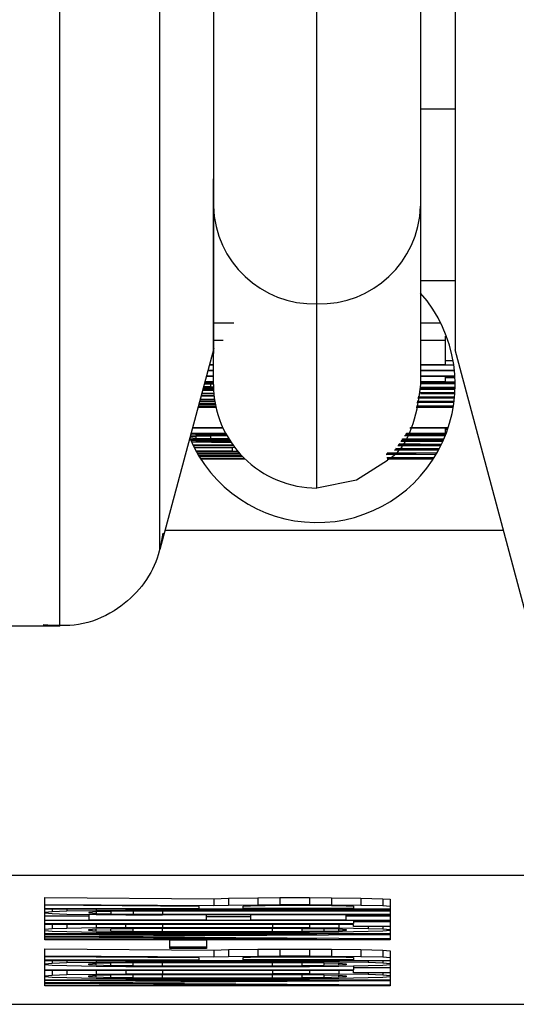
# Model space of a CAD drawing. Header units: inches. Extents: x 170 to 312, y 215 to 248.
# Tile 344 of 410: x 280.8728 to 280.8905, y 223.3017 to 223.3368. Entities that reach past the tile are written whole.
import ezdxf

# ---------------------------------------------------------------- set-up
doc = ezdxf.new("R2010")
doc.units = ezdxf.units.IN
doc.header["$LTSCALE"] = 0.25
doc.header["$MEASUREMENT"] = 0
doc.layers.add('STANDARD MOTOR RH', color=7, linetype='Continuous')

msp = doc.modelspace()

# ---------------------------------------------------------------- linework, layer by layer
at = {"layer": 'STANDARD MOTOR RH'}
for p, q in [((280.8870479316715, 223.3350466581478), (280.8870479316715, 223.3238256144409)), ((280.8870479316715, 223.3336533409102), (280.8882782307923, 223.3336533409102)), ((280.8796660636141, 223.3238256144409), (280.8796660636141, 223.3311512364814)), ((280.8882782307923, 223.3275162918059), (280.8870479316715, 223.3275162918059)), ((280.883357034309, 223.3201343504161), (280.883357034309, 223.3266990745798)), ((280.8796660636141, 223.3260214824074), (280.8803894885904, 223.3260214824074)), ((280.8870479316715, 223.3260214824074), (280.8877617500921, 223.3260214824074)), ((280.8879379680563, 223.3255415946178), (280.8879698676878, 223.3255415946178)), ((280.8879379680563, 223.3245425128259), (280.8879379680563, 223.3255415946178)), ((280.8796799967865, 223.3251074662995), (280.8777618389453, 223.3179490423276)), ((280.8796660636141, 223.3254037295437), (280.8800199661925, 223.3254037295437)), ((280.8870479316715, 223.3254037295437), (280.8879379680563, 223.3254037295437)), ((280.8909156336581, 223.3152134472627), (280.8882783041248, 223.3250558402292)), ((280.8796660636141, 223.3245149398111), (280.8795212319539, 223.3245149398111)), ((280.8795285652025, 223.3245425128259), (280.8796660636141, 223.3245425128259)), ((280.8870479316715, 223.3245425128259), (280.8879379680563, 223.3245425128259)), ((280.888229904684, 223.3245149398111), (280.8870479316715, 223.3245149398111)), ((280.8879379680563, 223.3246803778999), (280.8882036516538, 223.3246803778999)), ((280.8796770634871, 223.3241113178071), (280.8794129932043, 223.3241113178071)), ((280.8794203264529, 223.3241388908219), (280.8796792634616, 223.3241388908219)), ((280.8796660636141, 223.3243131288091), (280.8794671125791, 223.3243131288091)), ((280.8794744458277, 223.3243407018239), (280.8796660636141, 223.3243407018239)), ((280.8870479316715, 223.3243407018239), (280.8882513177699, 223.3243407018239)), ((280.8882541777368, 223.3243131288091), (280.8870479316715, 223.3243131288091)), ((280.8870479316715, 223.3241388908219), (280.8882684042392, 223.3241388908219)), ((280.8882700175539, 223.3241113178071), (280.8870479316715, 223.3241113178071)), ((280.8879379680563, 223.32393649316), (280.8879379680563, 223.3241113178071)), ((280.8879379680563, 223.3240743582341), (280.888271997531, 223.3240743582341)), ((280.8793078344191, 223.323718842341), (280.8796676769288, 223.3237153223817)), ((280.8793175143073, 223.3237552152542), (280.8795613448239, 223.3237487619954)), ((280.8795613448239, 223.3238308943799), (280.8793363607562, 223.323825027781)), ((280.8796660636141, 223.3238643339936), (280.8793460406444, 223.3238614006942)), ((280.8796660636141, 223.3239089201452), (280.8793588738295, 223.3239089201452)), ((280.8793662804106, 223.32393649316), (280.8796660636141, 223.32393649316)), ((280.8796660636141, 223.3238326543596), (280.8795613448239, 223.3238308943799)), ((280.8795613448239, 223.3238308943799), (280.8795613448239, 223.3237487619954)), ((280.8795613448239, 223.3237487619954), (280.8796668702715, 223.3237475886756)), ((280.8870479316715, 223.32393649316), (280.8879379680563, 223.32393649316)), ((280.8882775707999, 223.3239095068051), (280.8870479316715, 223.3239095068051)), ((280.8870479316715, 223.3238725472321), (280.8882780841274, 223.3238725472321)), ((280.8882782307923, 223.3238449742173), (280.8870479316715, 223.3238449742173)), ((280.8870479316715, 223.323734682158), (280.888277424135, 223.323734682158)), ((280.8882768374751, 223.3237071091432), (280.8870479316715, 223.3237071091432)), ((280.8796897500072, 223.3234079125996), (280.8792253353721, 223.323410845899)), ((280.8792326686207, 223.3234378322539), (280.8796867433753, 223.3234354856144)), ((280.8796816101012, 223.3234871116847), (280.8792457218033, 223.3234871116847)), ((280.8792531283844, 223.3235146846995), (280.8796791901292, 223.3235146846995)), ((280.8796728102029, 223.3236026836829), (280.8792779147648, 223.3236067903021)), ((280.8792867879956, 223.3236402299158), (280.8796709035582, 223.3236361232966)), ((280.8796706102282, 223.3236431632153), (280.8792875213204, 223.3236431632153)), ((280.8792949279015, 223.3236707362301), (280.879669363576, 223.3236707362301)), ((280.8882558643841, 223.3233574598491), (280.8869538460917, 223.3233498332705)), ((280.8869572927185, 223.3233674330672), (280.8882560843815, 223.3233598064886)), ((280.8869622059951, 223.3233920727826), (280.8882583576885, 223.323384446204)), ((280.8870479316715, 223.3236707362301), (280.8882758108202, 223.3236707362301)), ((280.8882748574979, 223.3236431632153), (280.8870479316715, 223.3236431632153)), ((280.8870479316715, 223.3235551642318), (280.8882700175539, 223.3235416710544)), ((280.8879379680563, 223.3235146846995), (280.8870479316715, 223.3235240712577)), ((280.8870479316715, 223.3235146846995), (280.8879379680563, 223.3235146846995)), ((280.888266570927, 223.3234871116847), (280.8870479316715, 223.3234871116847)), ((280.8797573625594, 223.3230095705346), (280.8791178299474, 223.3230095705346)), ((280.8791252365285, 223.3230371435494), (280.8797512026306, 223.3230371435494)), ((280.87974115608, 223.3230846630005), (280.8791389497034, 223.3230887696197)), ((280.879146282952, 223.3231157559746), (280.8797356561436, 223.3231122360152)), ((280.8797326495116, 223.3231274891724), (280.8791484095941, 223.323123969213)), ((280.8791557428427, 223.323150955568), (280.8797275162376, 223.3231550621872)), ((280.8797190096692, 223.3232025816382), (280.8791694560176, 223.3232025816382)), ((280.8791768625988, 223.3232301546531), (280.8797144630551, 223.3232301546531)), ((280.8797063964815, 223.3232817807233), (280.8791898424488, 223.323278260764)), ((280.8791971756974, 223.3233058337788), (280.8797024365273, 223.3233087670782)), ((280.8882100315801, 223.3230095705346), (280.8868866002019, 223.3230095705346)), ((280.8868979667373, 223.3230670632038), (280.8882180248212, 223.3230588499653)), ((280.8882356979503, 223.3231808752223), (280.8869187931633, 223.3231726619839)), ((280.8869301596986, 223.3232301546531), (280.8882420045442, 223.3232301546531)), ((280.888253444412, 223.3233328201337), (280.8869489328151, 223.3233246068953)), ((280.8789259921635, 223.3222938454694), (280.8799989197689, 223.3222938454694)), ((280.8866828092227, 223.3222938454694), (280.8880334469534, 223.3222938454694)), ((280.8788290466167, 223.3219318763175), (280.8790378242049, 223.3219172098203)), ((280.8790378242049, 223.3219723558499), (280.8788360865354, 223.3219582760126)), ((280.8790378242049, 223.3220134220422), (280.8788500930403, 223.3220104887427)), ((280.8801134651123, 223.3220638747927), (280.8788644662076, 223.3220638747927)), ((280.8788718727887, 223.3220914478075), (280.8800986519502, 223.3220914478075)), ((280.8800116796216, 223.3222662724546), (280.8789185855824, 223.3222662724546)), ((280.8790378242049, 223.3220638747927), (280.8790378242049, 223.3220134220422)), ((280.8800849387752, 223.3220228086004), (280.8790378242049, 223.3220134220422)), ((280.8795613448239, 223.3219858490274), (280.8790378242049, 223.3219723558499)), ((280.8790378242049, 223.3219723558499), (280.8790378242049, 223.3219172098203)), ((280.8801530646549, 223.3219928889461), (280.8795613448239, 223.3219858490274)), ((280.8795613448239, 223.3219858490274), (280.8795613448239, 223.3219037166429)), ((280.8800849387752, 223.3220638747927), (280.8800849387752, 223.3220228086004)), ((280.8801361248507, 223.3220228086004), (280.8800849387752, 223.3220228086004)), ((280.8879266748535, 223.3219999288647), (280.8864801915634, 223.3219999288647)), ((280.8864991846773, 223.3220275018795), (280.887937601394, 223.3220275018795)), ((280.8879519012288, 223.3220638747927), (280.8865245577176, 223.3220638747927)), ((280.8865435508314, 223.3220914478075), (280.8879379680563, 223.3220914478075)), ((280.8880243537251, 223.3222662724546), (280.8866638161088, 223.3222662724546)), ((280.8879379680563, 223.3220914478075), (280.8879379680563, 223.3222662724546)), ((280.8879379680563, 223.3222293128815), (280.8880118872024, 223.3222293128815)), ((280.8788373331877, 223.3218796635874), (280.8790378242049, 223.321876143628)), ((280.8788610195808, 223.3218256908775), (280.8802549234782, 223.3218256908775)), ((280.880304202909, 223.3217511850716), (280.8788878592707, 223.3217658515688)), ((280.8789337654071, 223.3216696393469), (280.8803612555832, 223.3216696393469)), ((280.880381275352, 223.3216420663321), (280.8789472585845, 223.3216420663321)), ((280.87897101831, 223.3215945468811), (280.8804231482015, 223.3215857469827)), ((280.8790378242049, 223.3219172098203), (280.8795613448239, 223.3219037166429)), ((280.8790378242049, 223.321876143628), (280.8800849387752, 223.3218667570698)), ((280.8790378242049, 223.3217981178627), (280.8802818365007, 223.3217840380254)), ((280.8802728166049, 223.3217981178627), (280.8790378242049, 223.3217981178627)), ((280.8795613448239, 223.3219037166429), (280.8802106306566, 223.3218960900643)), ((280.8800849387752, 223.3218667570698), (280.8802289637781, 223.3218661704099)), ((280.8877668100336, 223.3216420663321), (280.8862333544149, 223.3216420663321)), ((280.8862523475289, 223.3216696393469), (280.8877803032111, 223.3216696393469)), ((280.8877811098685, 223.3216713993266), (280.8862646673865, 223.3216872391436)), ((280.8862861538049, 223.3217183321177), (280.8877959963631, 223.3217019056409)), ((280.8878407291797, 223.3217981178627), (280.8863409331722, 223.3217981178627)), ((280.8863599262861, 223.3218256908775), (280.8878530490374, 223.3218256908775)), ((280.8878692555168, 223.3218620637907), (280.8863852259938, 223.3218620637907)), ((280.8864042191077, 223.3218896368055), (280.8878811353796, 223.3218896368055)), ((280.8803466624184, 223.3215593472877), (280.8789850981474, 223.3215669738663)), ((280.8790422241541, 223.3214596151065), (280.8803466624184, 223.321467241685)), ((280.8805392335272, 223.3214414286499), (280.8790573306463, 223.3214326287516)), ((280.8790842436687, 223.3213851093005), (280.8805881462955, 223.3213851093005)), ((280.8806126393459, 223.3213575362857), (280.8791000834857, 223.3213575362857)), ((280.8791303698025, 223.3213059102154), (280.8806504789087, 223.3213158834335)), ((280.8806764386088, 223.3212883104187), (280.8791467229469, 223.3212783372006)), ((280.879151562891, 223.321270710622), (280.8807024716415, 223.3212607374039)), ((280.8807298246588, 223.3212331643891), (280.8791682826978, 223.3212431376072)), ((280.8803466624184, 223.321467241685), (280.8803466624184, 223.3215593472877)), ((280.8875989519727, 223.3213317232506), (280.8858166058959, 223.3213205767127)), ((280.8858275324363, 223.321350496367), (280.8868909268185, 223.3213575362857)), ((280.8868909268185, 223.3213575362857), (280.8858351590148, 223.3213575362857)), ((280.8858430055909, 223.3212290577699), (280.8875301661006, 223.3212184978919)), ((280.8858542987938, 223.3213851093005), (280.8876298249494, 223.3213851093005)), ((280.8876850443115, 223.3214842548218), (280.8861180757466, 223.3214748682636)), ((280.887698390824, 223.3215088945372), (280.8861353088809, 223.321499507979)), ((280.8861540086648, 223.3215270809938), (280.8877030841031, 223.3215176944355)), ((280.8861710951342, 223.3215517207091), (280.8877160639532, 223.3215423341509)), ((280.8792003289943, 223.3211920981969), (280.8807708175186, 223.3211920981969)), ((280.8807991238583, 223.321164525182), (280.879217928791, 223.321164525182)), ((280.8868909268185, 223.3211920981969), (280.8858511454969, 223.3211991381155)), ((280.8858528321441, 223.3211920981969), (280.8868909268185, 223.3211920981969)), ((280.8874961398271, 223.321164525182), (280.8858604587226, 223.321164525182)), ((280.8779456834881, 223.3186348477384), (280.8899987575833, 223.3186348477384)), ((280.8741966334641, 223.3152134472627), (280.8722718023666, 223.3152128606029)), ((280.863951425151, 223.3063349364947), (280.9027627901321, 223.3063349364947)), ((280.8736622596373, 223.305542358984), (280.8796829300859, 223.3055018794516)), ((280.8736622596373, 223.304039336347), (280.8736622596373, 223.305542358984)), ((280.8796829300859, 223.3055018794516), (280.8802064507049, 223.3055200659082)), ((280.8796829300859, 223.3055018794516), (280.8796829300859, 223.305255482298)), ((280.8802064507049, 223.3055200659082), (280.8812535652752, 223.3055335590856)), ((280.8802064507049, 223.3055200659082), (280.8802064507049, 223.3052736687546)), ((280.8812535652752, 223.3055335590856), (280.8820388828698, 223.3055382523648)), ((280.8812535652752, 223.3055335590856), (280.8812535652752, 223.3052877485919)), ((280.8820388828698, 223.3055382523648), (280.8830859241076, 223.3055382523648)), ((280.8820388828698, 223.3055382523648), (280.8820388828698, 223.3052918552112)), ((280.8830859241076, 223.3055382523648), (280.8838712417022, 223.3055335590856)), ((280.8830859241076, 223.3055382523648), (280.8830859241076, 223.3052918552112)), ((280.8838712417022, 223.3055335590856), (280.88491828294, 223.3055200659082)), ((280.8838712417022, 223.3055335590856), (280.8838712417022, 223.3052877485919)), ((280.88491828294, 223.3055200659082), (280.8857036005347, 223.3055018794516)), ((280.88491828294, 223.3055200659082), (280.88491828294, 223.3052736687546)), ((280.8857036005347, 223.3055018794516), (280.8859653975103, 223.3054789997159)), ((280.8857036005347, 223.3055018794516), (280.8857036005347, 223.305255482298)), ((280.8859653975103, 223.3054789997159), (280.8859653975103, 223.3040399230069)), ((280.8736622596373, 223.3052965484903), (280.8796829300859, 223.305255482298)), ((280.879159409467, 223.3052284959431), (280.8736622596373, 223.3052648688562)), ((280.8736622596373, 223.3051510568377), (280.879159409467, 223.3051510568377)), ((280.8859653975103, 223.3051234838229), (280.8736622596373, 223.3051234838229)), ((280.8739239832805, 223.3051234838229), (280.8739239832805, 223.3050372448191)), ((280.8744475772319, 223.3051234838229), (280.8744475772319, 223.3050554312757)), ((280.8754946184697, 223.3051234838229), (280.8754946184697, 223.3050736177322)), ((280.87654173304, 223.3051234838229), (280.87654173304, 223.3050824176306)), ((280.8778505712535, 223.3050871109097), (280.8778505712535, 223.3051234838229)), ((280.879159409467, 223.3051510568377), (280.879159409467, 223.3052284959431)), ((280.8796829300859, 223.305255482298), (280.8802064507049, 223.3052736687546)), ((280.8802064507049, 223.3052736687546), (280.8812535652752, 223.3052877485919)), ((280.8807300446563, 223.3052372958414), (280.8809917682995, 223.3052513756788)), ((280.8807300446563, 223.3051510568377), (280.8807300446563, 223.3052372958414)), ((280.8846565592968, 223.3051510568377), (280.8807300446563, 223.3051510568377)), ((280.8809917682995, 223.3052513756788), (280.8815152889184, 223.3052601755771)), ((280.8812535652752, 223.3052877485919), (280.8820388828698, 223.3052918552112)), ((280.8815152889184, 223.3052601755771), (280.882300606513, 223.3052648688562)), ((280.8820388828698, 223.3052918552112), (280.8830859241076, 223.3052918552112)), ((280.882300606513, 223.3052648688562), (280.8830859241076, 223.3052648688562)), ((280.8830859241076, 223.3052918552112), (280.8838712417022, 223.3052877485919)), ((280.8830859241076, 223.3052648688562), (280.8838712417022, 223.3052601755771)), ((280.8838712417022, 223.3052877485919), (280.88491828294, 223.3052736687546)), ((280.8838712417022, 223.3052601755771), (280.8843947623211, 223.3052513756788)), ((280.8843947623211, 223.3052513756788), (280.8846565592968, 223.3052372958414)), ((280.8846565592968, 223.3052372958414), (280.8846565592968, 223.3051510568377)), ((280.88491828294, 223.3052736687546), (280.8857036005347, 223.305255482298)), ((280.8857036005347, 223.305255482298), (280.8859653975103, 223.3052331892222)), ((280.8739239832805, 223.3050372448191), (280.8736622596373, 223.3050143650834)), ((280.8736622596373, 223.3049961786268), (280.8739239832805, 223.3049732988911)), ((280.8736622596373, 223.3048864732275), (280.8752328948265, 223.3048864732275)), ((280.8744475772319, 223.3050554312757), (280.8739239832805, 223.3050372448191)), ((280.8739239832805, 223.3049732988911), (280.8744475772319, 223.3049551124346)), ((280.8754946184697, 223.3050736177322), (280.8744475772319, 223.3050554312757)), ((280.8744475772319, 223.3049551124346), (280.8754946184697, 223.304936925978)), ((280.8754946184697, 223.30503255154), (280.8752328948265, 223.3050143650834)), ((280.8752328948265, 223.3050143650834), (280.8752328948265, 223.3049961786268)), ((280.8752328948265, 223.3049961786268), (280.8754946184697, 223.3049779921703)), ((280.8752328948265, 223.3049416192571), (280.8752328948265, 223.3047503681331)), ((280.8752328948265, 223.3047503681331), (280.8794211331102, 223.3047503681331)), ((280.87654173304, 223.3050824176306), (280.8754946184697, 223.3050736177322)), ((280.8760181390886, 223.3050460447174), (280.8754946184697, 223.30503255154)), ((280.8754946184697, 223.30503255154), (280.8754946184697, 223.3049779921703)), ((280.8754946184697, 223.3049779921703), (280.8760181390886, 223.3049639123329)), ((280.8754946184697, 223.304936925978), (280.87654173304, 223.3049275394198)), ((280.8768034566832, 223.3050554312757), (280.8760181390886, 223.3050460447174)), ((280.8760181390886, 223.3050460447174), (280.8760181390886, 223.3049639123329)), ((280.8760181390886, 223.3049639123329), (280.8768034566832, 223.3049551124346)), ((280.8778505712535, 223.3050871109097), (280.87654173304, 223.3050824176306)), ((280.87654173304, 223.3049275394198), (280.8778505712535, 223.3049234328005)), ((280.8778505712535, 223.3050595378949), (280.8768034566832, 223.3050554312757)), ((280.8768034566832, 223.3050554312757), (280.8768034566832, 223.3049551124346)), ((280.8768034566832, 223.3049551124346), (280.8778505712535, 223.3049504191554)), ((280.8778505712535, 223.3050871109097), (280.8859653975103, 223.3050871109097)), ((280.8859653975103, 223.3050601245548), (280.8778505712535, 223.3050595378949)), ((280.8778505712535, 223.3050595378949), (280.8778505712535, 223.3049504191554)), ((280.8778505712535, 223.3049504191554), (280.8859653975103, 223.3049504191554)), ((280.8859653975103, 223.3049234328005), (280.8778505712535, 223.3049234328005)), ((280.8794211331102, 223.3047503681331), (280.8794211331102, 223.3049234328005)), ((280.8794211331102, 223.3048682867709), (280.8809917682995, 223.3048682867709)), ((280.8809917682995, 223.3049234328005), (280.8809917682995, 223.3047503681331)), ((280.8809917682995, 223.3047503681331), (280.8843947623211, 223.3047503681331)), ((280.8843947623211, 223.3047503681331), (280.8843947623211, 223.3049234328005)), ((280.8843947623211, 223.3048870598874), (280.8859653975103, 223.3048870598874)), ((280.8859653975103, 223.3047227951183), (280.8736622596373, 223.3047227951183)), ((280.8736622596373, 223.3046136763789), (280.8846565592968, 223.3046136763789)), ((280.8846565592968, 223.304586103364), (280.8736622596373, 223.304586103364)), ((280.8739239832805, 223.3044265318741), (280.8736622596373, 223.3044042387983)), ((280.8739239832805, 223.304586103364), (280.8739239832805, 223.3044265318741)), ((280.8744475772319, 223.3044447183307), (280.8739239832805, 223.3044265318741)), ((280.8744475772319, 223.304586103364), (280.8744475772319, 223.3044447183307)), ((280.8754946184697, 223.3044629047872), (280.8744475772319, 223.3044447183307)), ((280.8752328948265, 223.3044042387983), (280.8754946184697, 223.3044224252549)), ((280.8752328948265, 223.3043672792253), (280.8752328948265, 223.3044042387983)), ((280.8754946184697, 223.304586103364), (280.8754946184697, 223.3044629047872)), ((280.87654173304, 223.3044722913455), (280.8754946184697, 223.3044629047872)), ((280.8754946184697, 223.3044224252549), (280.8760181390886, 223.3044359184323)), ((280.8754946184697, 223.3043490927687), (280.8754946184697, 223.3044224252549)), ((280.8760181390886, 223.3044359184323), (280.8768034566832, 223.3044447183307)), ((280.8760181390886, 223.3043355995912), (280.8760181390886, 223.3044359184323)), ((280.87654173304, 223.3044722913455), (280.87654173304, 223.304586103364)), ((280.87654173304, 223.3044722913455), (280.8778505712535, 223.3044769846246)), ((280.8768034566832, 223.3044447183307), (280.8778505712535, 223.3044494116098)), ((280.8768034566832, 223.3043267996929), (280.8768034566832, 223.3044447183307)), ((280.8778505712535, 223.304586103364), (280.8778505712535, 223.3044769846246)), ((280.8778505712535, 223.3044769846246), (280.8817770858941, 223.3044769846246)), ((280.8778505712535, 223.3044494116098), (280.8817770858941, 223.3044494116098)), ((280.8778505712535, 223.3043221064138), (280.8778505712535, 223.3044494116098)), ((280.8817770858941, 223.304586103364), (280.8817770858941, 223.3044769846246)), ((280.8817770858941, 223.3044769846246), (280.8830859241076, 223.3044722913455)), ((280.8817770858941, 223.3044494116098), (280.8828242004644, 223.3044447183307)), ((280.8817770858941, 223.3043221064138), (280.8817770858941, 223.3044494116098)), ((280.8828242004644, 223.3044447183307), (280.8836094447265, 223.3044359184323)), ((280.8828242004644, 223.3043267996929), (280.8828242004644, 223.3044447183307)), ((280.8830859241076, 223.304586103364), (280.8830859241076, 223.3044722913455)), ((280.8830859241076, 223.3044722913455), (280.8841330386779, 223.3044634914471)), ((280.8836094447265, 223.3044359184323), (280.8841330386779, 223.3044224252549)), ((280.8836094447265, 223.3043355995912), (280.8836094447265, 223.3044359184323)), ((280.8841330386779, 223.304586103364), (280.8841330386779, 223.3044634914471)), ((280.8841330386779, 223.3044634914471), (280.8851800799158, 223.3044447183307)), ((280.8841330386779, 223.3044224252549), (280.8843947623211, 223.3044042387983)), ((280.8841330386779, 223.3043490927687), (280.8841330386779, 223.3044224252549)), ((280.8843947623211, 223.3044042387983), (280.8843947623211, 223.3043672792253)), ((280.8846565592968, 223.3047227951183), (280.8846565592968, 223.3046136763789)), ((280.8846565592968, 223.3046864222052), (280.8859653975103, 223.3046864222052)), ((280.8846565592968, 223.3045133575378), (280.8846565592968, 223.304586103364)), ((280.8859653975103, 223.3045133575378), (280.8846565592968, 223.3045133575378)), ((280.8851800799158, 223.3045133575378), (280.8851800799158, 223.3044447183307)), ((280.8851800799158, 223.3044447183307), (280.8857036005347, 223.3044265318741)), ((280.8857036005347, 223.3045133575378), (280.8857036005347, 223.3044265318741)), ((280.8857036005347, 223.3044265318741), (280.8859653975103, 223.3044042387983)), ((280.8736622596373, 223.3043672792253), (280.8739239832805, 223.3043449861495)), ((280.8736622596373, 223.3042581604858), (280.8859653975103, 223.3042581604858)), ((280.8833477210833, 223.3042311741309), (280.8736622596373, 223.304230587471)), ((280.8736622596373, 223.3041672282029), (280.8833477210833, 223.3042311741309)), ((280.8833477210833, 223.3040669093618), (280.8736622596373, 223.3041308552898)), ((280.8736622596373, 223.3040669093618), (280.8833477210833, 223.3040669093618)), ((280.8859653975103, 223.3040399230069), (280.8736622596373, 223.304039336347)), ((280.8739239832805, 223.3043449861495), (280.8744475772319, 223.3043267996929)), ((280.8744475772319, 223.3043267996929), (280.8754946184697, 223.3043080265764)), ((280.8859653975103, 223.3042170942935), (280.8749710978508, 223.3041490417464)), ((280.8749710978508, 223.3041490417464), (280.8859653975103, 223.3040804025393)), ((280.8754946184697, 223.3043490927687), (280.8752328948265, 223.3043672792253)), ((280.8760181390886, 223.3043355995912), (280.8754946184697, 223.3043490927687)), ((280.8754946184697, 223.3043080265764), (280.87654173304, 223.3042992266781)), ((280.8768034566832, 223.3043267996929), (280.8760181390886, 223.3043355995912)), ((280.87654173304, 223.3042992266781), (280.8778505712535, 223.3042945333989)), ((280.8778505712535, 223.3043221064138), (280.8768034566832, 223.3043267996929)), ((280.8817770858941, 223.3043221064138), (280.8778505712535, 223.3043221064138)), ((280.8817770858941, 223.3042945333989), (280.8778505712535, 223.3042945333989)), ((280.8828242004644, 223.3043267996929), (280.8817770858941, 223.3043221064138)), ((280.8830859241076, 223.3042992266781), (280.8817770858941, 223.3042945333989)), ((280.8836094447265, 223.3043355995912), (280.8828242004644, 223.3043267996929)), ((280.8841330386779, 223.3043086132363), (280.8830859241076, 223.3042992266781)), ((280.8841330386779, 223.3043490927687), (280.8836094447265, 223.3043355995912)), ((280.8843947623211, 223.3043672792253), (280.8841330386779, 223.3043490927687)), ((280.8851800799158, 223.3043267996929), (280.8841330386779, 223.3043086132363)), ((280.8857036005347, 223.3043449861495), (280.8851800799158, 223.3043267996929)), ((280.8859653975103, 223.3043678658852), (280.8857036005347, 223.3043449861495)), ((280.8736622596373, 223.3037119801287), (280.8796829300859, 223.3036709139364)), ((280.8736622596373, 223.3023908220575), (280.8736622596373, 223.3037119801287)), ((280.8781122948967, 223.3040305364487), (280.8794212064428, 223.3040305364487)), ((280.8781122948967, 223.303720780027), (280.8781122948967, 223.3040305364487)), ((280.8781122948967, 223.303784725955), (280.8794212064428, 223.303784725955)), ((280.8794212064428, 223.303720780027), (280.8781122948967, 223.303720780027)), ((280.8794212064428, 223.3040305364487), (280.8794212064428, 223.303720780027)), ((280.8796829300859, 223.3036709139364), (280.8802064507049, 223.303689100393)), ((280.8802064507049, 223.303689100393), (280.8812535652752, 223.3037025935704)), ((280.8802064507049, 223.303689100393), (280.8802064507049, 223.3034427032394)), ((280.8812535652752, 223.3037025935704), (280.8820388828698, 223.3037072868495)), ((280.8812535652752, 223.3037025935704), (280.8812535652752, 223.3034567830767)), ((280.8820388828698, 223.3037072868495), (280.8830859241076, 223.3037072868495)), ((280.8820388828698, 223.3037072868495), (280.8820388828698, 223.3034614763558)), ((280.8830859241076, 223.3037072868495), (280.8838712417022, 223.3037025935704)), ((280.8830859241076, 223.3037072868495), (280.8830859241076, 223.3034614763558)), ((280.8838712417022, 223.3037025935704), (280.8849183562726, 223.303689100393)), ((280.8838712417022, 223.3037025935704), (280.8838712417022, 223.3034567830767)), ((280.8849183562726, 223.303689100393), (280.8857036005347, 223.3036709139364)), ((280.8849183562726, 223.303689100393), (280.8849183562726, 223.3034432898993)), ((280.8736622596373, 223.3034655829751), (280.8796829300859, 223.3034245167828)), ((280.879159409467, 223.3033975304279), (280.8736622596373, 223.303433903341)), ((280.879159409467, 223.3033200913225), (280.879159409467, 223.3033975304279)), ((280.8796829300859, 223.3036709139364), (280.8796829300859, 223.3034245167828)), ((280.8796829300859, 223.3034245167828), (280.8802064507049, 223.3034427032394)), ((280.8802064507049, 223.3034427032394), (280.8812535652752, 223.3034567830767)), ((280.8807300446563, 223.3034063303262), (280.8809917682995, 223.3034204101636)), ((280.8807300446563, 223.3033200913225), (280.8807300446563, 223.3034063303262)), ((280.8809917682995, 223.3034204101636), (280.8815153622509, 223.3034292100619)), ((280.8812535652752, 223.3034567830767), (280.8820388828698, 223.3034614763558)), ((280.8815153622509, 223.3034292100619), (280.882300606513, 223.303433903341)), ((280.8820388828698, 223.3034614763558), (280.8830859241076, 223.3034614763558)), ((280.882300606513, 223.303433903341), (280.8830859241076, 223.303433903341)), ((280.8830859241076, 223.3034614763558), (280.8838712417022, 223.3034567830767)), ((280.8830859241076, 223.303433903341), (280.8838712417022, 223.3034292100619)), ((280.8838712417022, 223.3034567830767), (280.8849183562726, 223.3034432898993)), ((280.8838712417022, 223.3034292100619), (280.8843947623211, 223.3034204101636)), ((280.8843947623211, 223.3034204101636), (280.8846565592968, 223.3034063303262)), ((280.8846565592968, 223.3034063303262), (280.8846565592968, 223.3033200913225)), ((280.8849183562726, 223.3034432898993), (280.8857036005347, 223.3034245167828)), ((280.8857036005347, 223.3036709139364), (280.8859653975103, 223.3036480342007)), ((280.8857036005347, 223.3036709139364), (280.8857036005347, 223.3034245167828)), ((280.8857036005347, 223.3034245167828), (280.8859653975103, 223.303402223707)), ((280.8859653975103, 223.3036480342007), (280.8859653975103, 223.3023908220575)), ((280.8736622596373, 223.3033200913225), (280.879159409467, 223.3033200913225)), ((280.8859653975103, 223.3032925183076), (280.8736622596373, 223.3032925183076)), ((280.8736622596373, 223.3031833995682), (280.873924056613, 223.3032062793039)), ((280.873924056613, 223.3031241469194), (280.8736622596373, 223.3031470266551)), ((280.873924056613, 223.3032925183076), (280.873924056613, 223.3032062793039)), ((280.873924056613, 223.3032062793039), (280.8744475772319, 223.3032244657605)), ((280.8744475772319, 223.3031059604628), (280.873924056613, 223.3031241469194)), ((280.8744475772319, 223.3032925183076), (280.8744475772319, 223.3032244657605)), ((280.8744475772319, 223.3032244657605), (280.8754946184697, 223.3032426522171)), ((280.8754946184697, 223.3030877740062), (280.8744475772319, 223.3031059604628)), ((280.8752328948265, 223.3031833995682), (280.8754946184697, 223.3032015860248)), ((280.8752328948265, 223.3031470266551), (280.8752328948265, 223.3031833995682)), ((280.8754946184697, 223.3031288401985), (280.8752328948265, 223.3031470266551)), ((280.8754946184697, 223.3032925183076), (280.8754946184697, 223.3032426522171)), ((280.8754946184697, 223.3032426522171), (280.87654173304, 223.3032514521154)), ((280.8754946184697, 223.3032015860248), (280.8760182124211, 223.3032150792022)), ((280.8754946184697, 223.3031288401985), (280.8754946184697, 223.3032015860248)), ((280.8760182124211, 223.3031147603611), (280.8754946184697, 223.3031288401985)), ((280.87654173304, 223.303078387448), (280.8754946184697, 223.3030877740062)), ((280.8760182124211, 223.3032150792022), (280.8768034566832, 223.3032244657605)), ((280.8760182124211, 223.3031147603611), (280.8760182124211, 223.3032150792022)), ((280.8768034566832, 223.3031059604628), (280.8760182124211, 223.3031147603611)), ((280.87654173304, 223.3032925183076), (280.87654173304, 223.3032514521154)), ((280.87654173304, 223.3032514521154), (280.8778505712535, 223.3032561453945)), ((280.8778505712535, 223.3030742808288), (280.87654173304, 223.303078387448)), ((280.8768034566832, 223.3032244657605), (280.8778505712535, 223.3032291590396)), ((280.8768034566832, 223.3031059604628), (280.8768034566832, 223.3032244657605)), ((280.8778505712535, 223.3031012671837), (280.8768034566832, 223.3031059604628)), ((280.8778505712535, 223.3032925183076), (280.8778505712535, 223.3032561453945)), ((280.8778505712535, 223.3032561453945), (280.8817770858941, 223.3032561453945)), ((280.8778505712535, 223.3032291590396), (280.8817770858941, 223.3032291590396)), ((280.8778505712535, 223.3031012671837), (280.8778505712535, 223.3032291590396)), ((280.8817770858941, 223.3031012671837), (280.8778505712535, 223.3031012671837)), ((280.8817770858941, 223.3030742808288), (280.8778505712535, 223.3030742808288)), ((280.8846565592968, 223.3033200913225), (280.8807300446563, 223.3033200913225)), ((280.8817770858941, 223.3032925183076), (280.8817770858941, 223.3032561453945)), ((280.8830859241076, 223.3032514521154), (280.8817770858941, 223.3032561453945)), ((280.8817770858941, 223.3032291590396), (280.8828242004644, 223.3032244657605)), ((280.8817770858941, 223.3031012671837), (280.8817770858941, 223.3032291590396)), ((280.8828242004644, 223.3031059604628), (280.8817770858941, 223.3031012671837)), ((280.8830859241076, 223.303078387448), (280.8817770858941, 223.3030742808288)), ((280.8828242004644, 223.3032244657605), (280.883609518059, 223.3032150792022)), ((280.8828242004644, 223.3031059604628), (280.8828242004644, 223.3032244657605)), ((280.883609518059, 223.303115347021), (280.8828242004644, 223.3031059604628)), ((280.8830859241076, 223.3032925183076), (280.8830859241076, 223.3032514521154)), ((280.8841330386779, 223.3032426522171), (280.8830859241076, 223.3032514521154)), ((280.8841330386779, 223.3030877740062), (280.8830859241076, 223.303078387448)), ((280.883609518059, 223.3032150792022), (280.8841330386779, 223.3032015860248)), ((280.883609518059, 223.303115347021), (280.883609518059, 223.3032150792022)), ((280.8841330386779, 223.3031288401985), (280.883609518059, 223.303115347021)), ((280.8841330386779, 223.3032925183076), (280.8841330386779, 223.3032426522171)), ((280.8851800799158, 223.3032244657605), (280.8841330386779, 223.3032426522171)), ((280.8841330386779, 223.3032015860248), (280.8843947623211, 223.3031833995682)), ((280.8841330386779, 223.3031288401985), (280.8841330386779, 223.3032015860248)), ((280.8843947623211, 223.3031470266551), (280.8841330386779, 223.3031288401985)), ((280.8851800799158, 223.3031059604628), (280.8841330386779, 223.3030877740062)), ((280.8843947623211, 223.3031833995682), (280.8843947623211, 223.3031470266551)), ((280.8846565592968, 223.3030971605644), (280.8846565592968, 223.3029645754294)), ((280.8859653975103, 223.3030379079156), (280.8846565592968, 223.3030379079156)), ((280.8851800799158, 223.3032925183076), (280.8851800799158, 223.3032244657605)), ((280.8857036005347, 223.3032062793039), (280.8851800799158, 223.3032244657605)), ((280.8857036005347, 223.3031241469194), (280.8851800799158, 223.3031059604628)), ((280.8857036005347, 223.3032925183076), (280.8857036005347, 223.3032062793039)), ((280.8859653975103, 223.3031833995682), (280.8857036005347, 223.3032062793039)), ((280.8859653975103, 223.3031470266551), (280.8857036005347, 223.3031241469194)), ((280.8736622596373, 223.3029645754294), (280.8846565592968, 223.3029645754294)), ((280.8846565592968, 223.3029375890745), (280.8736622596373, 223.3029375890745)), ((280.8736622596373, 223.3027551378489), (280.873924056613, 223.3027780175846)), ((280.873924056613, 223.3026958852), (280.8736622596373, 223.3027187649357)), ((280.873924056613, 223.3029375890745), (280.873924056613, 223.3027780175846)), ((280.873924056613, 223.3027780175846), (280.8744475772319, 223.3027962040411)), ((280.8744475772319, 223.3026776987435), (280.873924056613, 223.3026958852)), ((280.8744475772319, 223.3029375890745), (280.8744475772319, 223.3027962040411)), ((280.8744475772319, 223.3027962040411), (280.8754946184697, 223.3028143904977)), ((280.8754946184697, 223.3026595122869), (280.8744475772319, 223.3026776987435)), ((280.8752328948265, 223.3027551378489), (280.8754946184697, 223.3027733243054)), ((280.8752328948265, 223.3027187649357), (280.8752328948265, 223.3027551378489)), ((280.8754946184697, 223.3027005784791), (280.8752328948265, 223.3027187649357)), ((280.8754946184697, 223.3029375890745), (280.8754946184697, 223.3028143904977)), ((280.8754946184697, 223.3028143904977), (280.87654173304, 223.3028237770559)), ((280.8754946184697, 223.3027733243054), (280.8760182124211, 223.3027874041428)), ((280.8754946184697, 223.3027005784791), (280.8754946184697, 223.3027733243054)), ((280.8760182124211, 223.3026870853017), (280.8754946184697, 223.3027005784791)), ((280.87654173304, 223.3026507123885), (280.8754946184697, 223.3026595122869)), ((280.8760182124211, 223.3027874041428), (280.8768034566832, 223.3027962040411)), ((280.8760182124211, 223.3026870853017), (280.8760182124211, 223.3027874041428)), ((280.8768034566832, 223.3026776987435), (280.8760182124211, 223.3026870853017)), ((280.87654173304, 223.3029375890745), (280.87654173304, 223.3028237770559)), ((280.87654173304, 223.3028237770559), (280.8778505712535, 223.3028278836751)), ((280.8778505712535, 223.3026460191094), (280.87654173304, 223.3026507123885)), ((280.8768034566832, 223.3027962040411), (280.8778505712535, 223.3028008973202)), ((280.8768034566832, 223.3026776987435), (280.8768034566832, 223.3027962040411)), ((280.8778505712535, 223.3026730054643), (280.8768034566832, 223.3026776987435)), ((280.8778505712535, 223.3029375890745), (280.8778505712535, 223.3028278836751)), ((280.8778505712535, 223.3028278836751), (280.8817770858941, 223.3028278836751)), ((280.8778505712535, 223.3028008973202), (280.8817770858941, 223.3028008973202)), ((280.8778505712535, 223.3026730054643), (280.8778505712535, 223.3028008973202)), ((280.8817770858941, 223.3026735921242), (280.8778505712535, 223.3026730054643)), ((280.8817770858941, 223.3026460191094), (280.8778505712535, 223.3026460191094)), ((280.8817770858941, 223.3029375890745), (280.8817770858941, 223.3028278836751)), ((280.8830859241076, 223.3028237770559), (280.8817770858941, 223.3028278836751)), ((280.8817770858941, 223.3028008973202), (280.8828242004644, 223.3027962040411)), ((280.8817770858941, 223.3026735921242), (280.8817770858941, 223.3028008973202)), ((280.8828242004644, 223.3026776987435), (280.8817770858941, 223.3026735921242)), ((280.8830859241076, 223.3026507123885), (280.8817770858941, 223.3026460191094)), ((280.8828242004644, 223.3027962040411), (280.883609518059, 223.3027874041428)), ((280.8828242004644, 223.3026776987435), (280.8828242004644, 223.3027962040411)), ((280.883609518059, 223.3026870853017), (280.8828242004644, 223.3026776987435)), ((280.8830859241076, 223.3029375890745), (280.8830859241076, 223.3028237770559)), ((280.8841330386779, 223.3028143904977), (280.8830859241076, 223.3028237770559)), ((280.8841330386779, 223.3026595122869), (280.8830859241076, 223.3026507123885)), ((280.883609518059, 223.3027874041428), (280.8841330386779, 223.3027733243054)), ((280.883609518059, 223.3026870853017), (280.883609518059, 223.3027874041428)), ((280.8841330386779, 223.3027005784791), (280.883609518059, 223.3026870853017)), ((280.8841330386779, 223.3029375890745), (280.8841330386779, 223.3028143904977)), ((280.8851800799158, 223.3027962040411), (280.8841330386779, 223.3028143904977)), ((280.8841330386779, 223.3027733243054), (280.8843947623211, 223.3027551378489)), ((280.8841330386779, 223.3027005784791), (280.8841330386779, 223.3027733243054)), ((280.8843947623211, 223.3027187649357), (280.8841330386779, 223.3027005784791)), ((280.8851800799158, 223.3026776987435), (280.8841330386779, 223.3026595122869)), ((280.8843947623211, 223.3027551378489), (280.8843947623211, 223.3027187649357)), ((280.8846565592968, 223.3028648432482), (280.8846565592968, 223.3029375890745)), ((280.8859653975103, 223.3028648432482), (280.8846565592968, 223.3028648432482)), ((280.8851800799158, 223.3028648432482), (280.8851800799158, 223.3027962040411)), ((280.8857036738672, 223.3027780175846), (280.8851800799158, 223.3027962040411)), ((280.8857036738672, 223.3026958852), (280.8851800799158, 223.3026776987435)), ((280.8857036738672, 223.3028648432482), (280.8857036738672, 223.3027780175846)), ((280.8859653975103, 223.3027551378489), (280.8857036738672, 223.3027780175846)), ((280.8859653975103, 223.3027187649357), (280.8857036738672, 223.3026958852)), ((280.8736622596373, 223.3026096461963), (280.8859653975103, 223.3026096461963)), ((280.8833477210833, 223.3025820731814), (280.8736622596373, 223.3025820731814)), ((280.8736622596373, 223.3025181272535), (280.8833477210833, 223.3025820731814)), ((280.8833477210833, 223.3024183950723), (280.8736622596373, 223.3024817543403)), ((280.8736622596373, 223.3024183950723), (280.8833477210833, 223.3024183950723)), ((280.8859653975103, 223.3023908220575), (280.8736622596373, 223.3023908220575)), ((280.8859653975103, 223.302568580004), (280.8749710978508, 223.3024999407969)), ((280.8749710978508, 223.3024999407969), (280.8859653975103, 223.3024318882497)), ((280.8550447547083, 223.3017378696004), (280.9116695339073, 223.3017378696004))]:
    msp.add_line(p, q, dxfattribs=at)
at = {"layer": 'STANDARD MOTOR RH', "flags": 128}
for points in [[(280.8882780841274, 223.3624372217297), (280.8882780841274, 223.3552917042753), (280.8882781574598, 223.3488126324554), (280.8882781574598, 223.343042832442), (280.8882782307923, 223.3380227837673), (280.8882782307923, 223.3277714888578), (280.8882783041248, 223.3260355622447), (280.8882783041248, 223.3250558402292)], [(280.8777618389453, 223.3179490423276), (280.8777618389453, 223.3207092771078), (280.8777617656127, 223.3233416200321), (280.8777617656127, 223.3311353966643), (280.8777616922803, 223.3362452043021), (280.8777616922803, 223.3483327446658)], [(280.883357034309, 223.3266990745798), (280.8833569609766, 223.3281586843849), (280.8833569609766, 223.33832726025), (280.8833568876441, 223.3416524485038), (280.8833568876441, 223.3472010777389)], [(280.887047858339, 223.3472010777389), (280.887047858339, 223.3373739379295), (280.8870479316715, 223.3350466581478)], [(280.8741966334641, 223.3152134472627), (280.8741966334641, 223.3242685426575), (280.8741965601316, 223.3286667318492), (280.8741965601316, 223.3398754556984)], [(280.8858628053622, 223.3211152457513), (280.8847694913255, 223.3204153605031), (280.883357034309, 223.3201343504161)]]:
    msp.add_lwpolyline(points, dxfattribs=at)
at = {"layer": 'STANDARD MOTOR RH'}
for centre, radius, start, end in [((280.8832537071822, 223.3302869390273), 0.00358935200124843, 181.7678516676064, 271.6496086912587), ((280.8834602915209, 223.3302869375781), 0.003589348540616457, 268.3515062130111, 358.2321697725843), ((280.8833570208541, 223.3238265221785), 0.004921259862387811, 202.8996892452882, 41.40993408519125), ((280.8833570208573, 223.3238254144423), 0.00369094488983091, 180.0003224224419, 270.000322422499)]:
    msp.add_arc(centre, radius, start, end, dxfattribs=at)
for points, knots in [([(280.8796659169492, 223.3479836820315), (280.879665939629, 223.3445205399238), (280.8796659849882, 223.3375943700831), (280.8796660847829, 223.3304273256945), (280.8796660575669, 223.3262516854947), (280.8796660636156, 223.3245945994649), (280.8796660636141, 223.3250570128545), (280.8796660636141, 223.3250576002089)], [0, 0, 0, 0, 0.2499217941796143, 0.4998353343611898, 0.7497576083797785, 0.9996821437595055, 1, 1, 1, 1]), ([(280.8870479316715, 223.3238256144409), (280.8869854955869, 223.3233564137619), (280.8868550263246, 223.3223759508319), (280.8863232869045, 223.3213943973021), (280.8858665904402, 223.3211244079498), (280.8858580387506, 223.3211193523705)], [0, 0, 0, 0, 0.4738352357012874, 0.9901475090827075, 1, 1, 1, 1]), ([(280.8778686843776, 223.318531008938), (280.8778036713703, 223.3181832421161), (280.877668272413, 223.3174589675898), (280.8770578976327, 223.3164798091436), (280.8761188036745, 223.3156701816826), (280.8749042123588, 223.3151807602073), (280.8740269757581, 223.3152345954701), (280.8736068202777, 223.3152603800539)], [0, 0, 0, 0, 0.1760699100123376, 0.3666909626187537, 0.5638254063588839, 0.7910926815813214, 1, 1, 1, 1])]:
    msp.add_open_spline(points, degree=3, knots=knots, dxfattribs=at)

doc.saveas('drawing.dxf')
